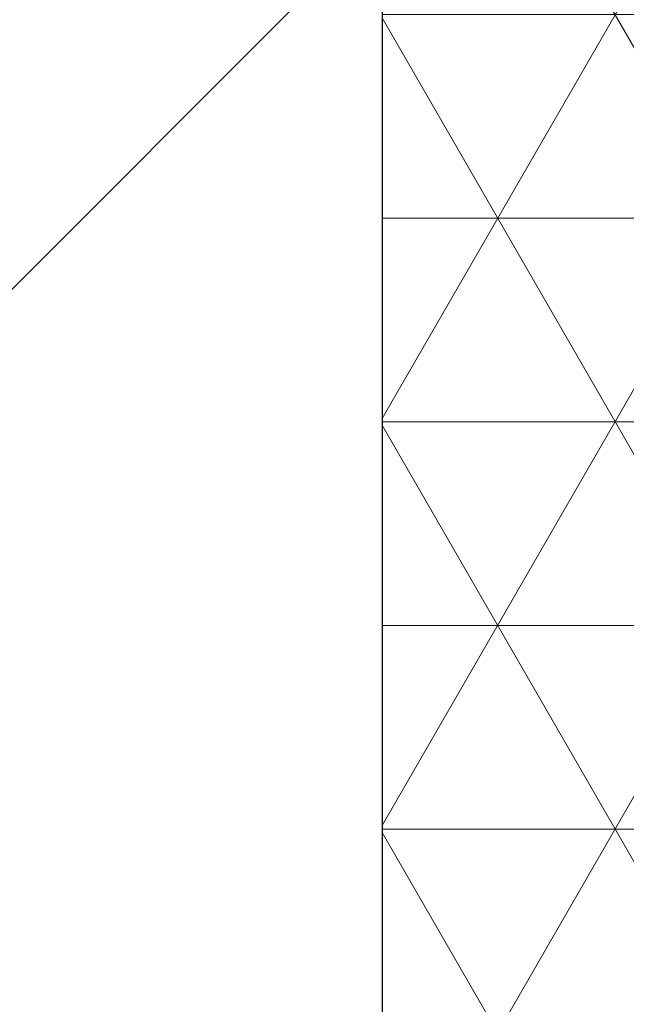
# Model space of a CAD drawing. Header units: millimetres. Extents: x 4747 to 1198744, y 17680 to 73179.
# Tile 315 of 377: x 127839 to 127934, y 52346 to 52500. Entities that reach past the tile are written whole.
import ezdxf

# ---------------------------------------------------------------- set-up
doc = ezdxf.new("R2010")
doc.units = ezdxf.units.MM

msp = doc.modelspace()

# ---------------------------------------------------------------- hatches: boundary and pattern name
h = msp.add_hatch()
h.set_pattern_fill('ANSI33', color=256, scale=50)
h.set_pattern_definition([(45, (42400.1, 91172.18), (-224.5064, 224.5064), []), (45, (42624.6, 91172.18), (-224.5064, 224.5064), [158.75, -79.375])])
h.paths.add_polyline_path([(127765.59851, 52718.56257), (127770.59851, 52718.56257), (127770.59851, 52722.08247), (127765.59851, 52722.08247)], flags=16)
edge = h.paths.add_edge_path()
edge.add_line((127645.59851, 51321.72172), (127895.59851, 51321.72172))
edge.add_line((127895.59851, 51321.72172), (127895.59851, 52811.17604))
edge.add_line((127895.59851, 52811.17604), (127780.95104, 52811.17604))
edge.add_arc((127770.59851, 52811.17604), 10.35253, -180, 0, ccw=False)
edge.add_line((127760.24597, 52811.17604), (127645.59851, 52811.17604))
edge.add_line((127645.59851, 52811.17604), (127645.59851, 51321.72172))
at = {"lineweight": 5}
h = msp.add_hatch(dxfattribs=at)
h.set_pattern_fill('NET3', color=0, scale=10)
h.set_pattern_definition([(0, (42400.086, 91172.177), (0, 31.75), []), (60, (42400.086, 91172.177), (-27.496307, 15.875), []), (120, (42400.086, 91172.177), (-27.496307, -15.875), [])])
h.paths.add_polyline_path([(127895.59851, 51321.72172), (127935.59851, 51321.72172), (127935.59851, 52811.17604), (127895.59851, 52811.17604)])

# ---------------------------------------------------------------- linework, layer by layer
msp.add_line((127895.59851, 54061.17604), (127895.59851, 51321.72172))

doc.saveas('drawing.dxf')
